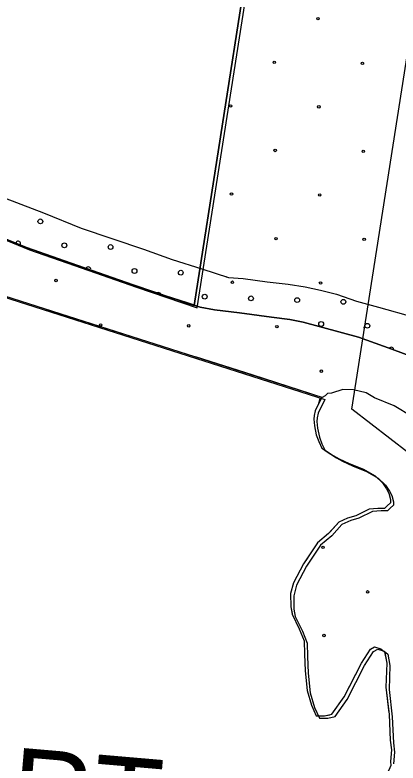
# Model space of a CAD drawing. Extents: x 1551132 to 1791609, y 378168 to 563823.
# Drawn here: x 1646853 to 1648524, y 474705 to 477970 of the extents above; entities that cross this region are included whole.
import ezdxf

# ---------------------------------------------------------------- set-up
doc = ezdxf.new("R2010")
doc.units = 0
for name, color, linetype in [('DESIGN - EROSION CONTROL - Devices', 7, 'Continuous'), ('DESIGN - ROW - Right-of-Way and Easement Labels', 7, 'Continuous'), ('DESIGN - SCRATCH - User 1', 7, 'Continuous'), ('DESIGN - TRAFFIC CONTROL PERMANENT - Pavement Marking Text', 7, 'Continuous'), ('DESIGN - TRANSPORTATION - Edge of Traveled Way', 7, 'Continuous'), ('SURVEY - VEGETATION - Features with Text', 7, 'Continuous')]:
    doc.layers.add(name, color=color, linetype=linetype)

msp = doc.modelspace()

# ---------------------------------------------------------------- linework, layer by layer
at = {"layer": 'DESIGN - EROSION CONTROL - Devices'}
for centre in [(1648174.696, 477953.945), (1648174.696, 477953.945), (1647984.286, 477763.535), (1647984.286, 477763.535), (1648368.839, 477759.801), (1648368.839, 477759.801), (1647793.877, 477573.125), (1647793.877, 477573.125), (1648178.43, 477569.392), (1648178.43, 477569.392), (1647988.02, 477378.982), (1647988.02, 477378.982), (1648372.573, 477375.248), (1648372.573, 477375.248), (1647797.61, 477188.572), (1647797.61, 477188.572), (1648182.163, 477184.839), (1648182.163, 477184.839), (1647991.753, 476994.429), (1647991.753, 476994.429), (1648376.306, 476990.695), (1648376.306, 476990.695), (1647032.238, 476811.486), (1647032.238, 476811.486), (1647801.344, 476804.019), (1647801.344, 476804.019), (1648185.897, 476800.286), (1648185.897, 476800.286), (1647226.381, 476617.343), (1647226.381, 476617.343), (1647610.934, 476613.61), (1647610.934, 476613.61), (1647995.487, 476609.876), (1647995.487, 476609.876), (1648189.63, 476415.733), (1648189.63, 476415.733), (1648197.097, 475646.627), (1648197.097, 475646.627), (1648391.24, 475452.484), (1648391.24, 475452.484), (1648200.831, 475262.074), (1648200.831, 475262.074)]:
    msp.add_circle(centre, 5.28, dxfattribs=at)
msp.add_arc((1648380.04, 476606.142), 5.28, 98.201053, 244.021247, dxfattribs=at)
at = {"layer": 'DESIGN - SCRATCH - User 1'}
for points in [[(1649581.724, 480340.213), (1649540.675, 480392.498), (1649411.203, 480548.727), (1648256.163, 480703.33), (1647979.977, 478911.867), (1647634.417, 476702.401)], [(1648322.776, 476250.039), (1648721.076, 478796.772), (1648885.365, 479862.4), (1649017.178, 479844.758)], [(1647634.417, 476702.401), (1647368.849, 476792.861), (1647098.347, 476886.905), (1646903.435, 476955.815), (1646752.38, 477016.083), (1646597.267, 477072.402), (1646481.928, 477114.128), (1646398.505, 477151.378), (1646309.174, 477194.73), (1646202.06, 477252.348), (1646059.197, 477326.508), (1645878.676, 477423.235), (1645729.938, 477505.487), (1645565.292, 477593.981), (1645263.182, 477714.509)], [(1646758.863, 477190.163), (1646977.558, 477106.886), (1647142.513, 477040.409), (1647413.048, 476948.374), (1647538.328, 476902.498), (1647667.683, 476862.572), (1647785.081, 476824.821), (1647848.971, 476819.879), (1647952.727, 476806.354), (1648044.508, 476795.003), (1648118.314, 476783.92), (1648186.063, 476768.911), (1648255.778, 476751.877), (1648343.284, 476720.568), (1648438.865, 476695.151), (1648594.145, 476650.842)], [(1648716.934, 476430.828), (1648496.222, 476512.13), (1648351.042, 476564.298), (1648110.115, 476629.883), (1648052.299, 476640.733), (1647972.501, 476651.908), (1647832.838, 476669.967), (1647723.099, 476683.584), (1647661.283, 476694.492), (1647605.585, 476713.326), (1647510.087, 476744.752), (1647368.849, 476792.861), (1647098.347, 476886.905), (1646903.435, 476955.815), (1646752.38, 477016.083)], [(1644986.996, 476875.421), (1645530.316, 475609.33), (1646039.263, 475636.239), (1646060.429, 476079.284), (1645751.045, 476596.589), (1645822.385, 476714.5), (1646143.161, 476816.295), (1646113.962, 476965.29), (1648191.354, 476302.966)], [(1648191.354, 476302.966), (1648162.555, 476242.731), (1648158.272, 476222.772), (1648156.047, 476206.788), (1648159.613, 476176.704), (1648167.063, 476138.553), (1648178.621, 476108.361), (1648192.212, 476080.127), (1648241.719, 476047.376), (1648267.494, 476032.984), (1648311.176, 476012.325), (1648372.791, 475987.399), (1648424.348, 475958.624), (1648455.898, 475928.131), (1648473.514, 475901.847), (1648483.247, 475883.688), (1648490.839, 475855.546), (1648490.639, 475841.537), (1648476.447, 475827.729), (1648464.289, 475815.895), (1648436.306, 475816.303), (1648398.282, 475812.853), (1648339.892, 475783.677), (1648303.776, 475774.194), (1648265.552, 475756.735), (1648220.87, 475707.342), (1648172.304, 475666.007), (1648111.039, 475574.805), (1648067.865, 475491.353), (1648055.215, 475445.493), (1648056.39, 475387.417), (1648061.923, 475355.308), (1648092.989, 475290.789), (1648114.23, 475238.421), (1648115.397, 475180.345), (1648118.364, 475108.235)], [(1649256.803, 474579.43), (1649243.887, 474713.258), (1649249.703, 474774.977), (1649237.929, 474866.937), (1649233.671, 474975.623), (1649222.621, 475068.801), (1649226.929, 475197.396), (1649150.756, 475609.165), (1648322.776, 476250.039)], [(1648118.364, 475108.235), (1648127.13, 475022.016), (1648146.196, 474957.672), (1648167.521, 474911.313), (1648203.495, 474910.788), (1648235.586, 474918.33), (1648288.634, 474993.632), (1648364.691, 475140.669), (1648403.549, 475202.162), (1648421.681, 475211.913), (1648449.539, 475203.496), (1648465.355, 475191.254), (1648474.639, 475141.069), (1648471.155, 475037.016), (1648485.421, 474916.68), (1648489.821, 474804.51), (1648495.213, 474762.384), (1648490.505, 474712.408), (1648492.246, 474694.357)]]:
    msp.add_lwpolyline(points, dxfattribs=at)
at = {"layer": 'DESIGN - TRAFFIC CONTROL PERMANENT - Pavement Marking Text'}
for points in [[(1647634.417, 476702.401), (1647979.977, 478911.867), (1648256.163, 480703.33), (1649411.203, 480548.727), (1649540.675, 480392.498), (1649581.724, 480340.213)], [(1647634.417, 476702.401), (1647979.977, 478911.867), (1648256.163, 480703.33), (1649411.203, 480548.727), (1649540.675, 480392.498), (1649581.724, 480340.213)], [(1647634.417, 476702.401), (1647979.977, 478911.867), (1648256.163, 480703.33), (1649411.203, 480548.727), (1649540.675, 480392.498), (1649581.724, 480340.213)], [(1647634.417, 476702.401), (1647979.977, 478911.867), (1648256.163, 480703.33), (1649411.203, 480548.727), (1649540.675, 480392.498), (1649581.724, 480340.213)], [(1647634.417, 476702.401), (1647979.977, 478911.867), (1648256.163, 480703.33), (1649411.203, 480548.727), (1649540.675, 480392.498), (1649581.724, 480340.213)], [(1647648.109, 476692.142), (1647993.669, 478901.608), (1648269.855, 480693.071), (1649424.894, 480538.468), (1649554.366, 480382.239), (1649595.415, 480329.954)], [(1645263.182, 477714.509), (1645565.292, 477593.981), (1645729.938, 477505.487), (1645878.676, 477423.235), (1646059.197, 477326.508), (1646202.06, 477252.348), (1646309.174, 477194.73), (1646398.505, 477151.378), (1646481.928, 477114.128), (1646597.267, 477072.402), (1646752.38, 477016.083), (1646903.435, 476955.815), (1647098.347, 476886.905), (1647368.849, 476792.861), (1647634.417, 476702.401)], [(1645263.182, 477714.509), (1645565.292, 477593.981), (1645729.938, 477505.487), (1645878.676, 477423.235), (1646059.197, 477326.508), (1646202.06, 477252.348), (1646309.174, 477194.73), (1646398.505, 477151.378), (1646481.928, 477114.128), (1646597.267, 477072.402), (1646752.38, 477016.083), (1646903.435, 476955.815), (1647098.347, 476886.905), (1647368.849, 476792.861), (1647634.417, 476702.401)], [(1645263.182, 477714.509), (1645565.292, 477593.981), (1645729.938, 477505.487), (1645878.676, 477423.235), (1646059.197, 477326.508), (1646202.06, 477252.348), (1646309.174, 477194.73), (1646398.505, 477151.378), (1646481.928, 477114.128), (1646597.267, 477072.402), (1646752.38, 477016.083), (1646903.435, 476955.815), (1647098.347, 476886.905), (1647368.849, 476792.861), (1647634.417, 476702.401)], [(1645263.182, 477714.509), (1645565.292, 477593.981), (1645729.938, 477505.487), (1645878.676, 477423.235), (1646059.197, 477326.508), (1646202.06, 477252.348), (1646309.174, 477194.73), (1646398.505, 477151.378), (1646481.928, 477114.128), (1646597.267, 477072.402), (1646752.38, 477016.083), (1646903.435, 476955.815), (1647098.347, 476886.905), (1647368.849, 476792.861), (1647634.417, 476702.401)], [(1645263.182, 477714.509), (1645565.292, 477593.981), (1645729.938, 477505.487), (1645878.676, 477423.235), (1646059.197, 477326.508), (1646202.06, 477252.348), (1646309.174, 477194.73), (1646398.505, 477151.378), (1646481.928, 477114.128), (1646597.267, 477072.402), (1646752.38, 477016.083), (1646903.435, 476955.815), (1647098.347, 476886.905), (1647368.849, 476792.861), (1647634.417, 476702.401)], [(1645276.873, 477704.251), (1645578.983, 477583.723), (1645743.629, 477495.229), (1645892.367, 477412.977), (1646072.888, 477316.249), (1646215.751, 477242.089), (1646322.865, 477184.471), (1646412.196, 477141.12), (1646495.619, 477103.869), (1646610.958, 477062.143), (1646766.071, 477005.825), (1646917.126, 476945.557), (1647112.038, 476876.647), (1647382.54, 476782.603), (1647648.109, 476692.142)], [(1644986.996, 476875.421), (1645530.316, 475609.33), (1646039.263, 475636.239), (1646060.429, 476079.284), (1645751.045, 476596.589), (1645822.385, 476714.5), (1646143.161, 476816.295), (1646113.962, 476965.29), (1648191.354, 476302.966)], [(1644986.996, 476875.421), (1645530.316, 475609.33), (1646039.263, 475636.239), (1646060.429, 476079.284), (1645751.045, 476596.589), (1645822.385, 476714.5), (1646143.161, 476816.295), (1646113.962, 476965.29), (1648191.354, 476302.966)], [(1644986.996, 476875.421), (1645530.316, 475609.33), (1646039.263, 475636.239), (1646060.429, 476079.284), (1645751.045, 476596.589), (1645822.385, 476714.5), (1646143.161, 476816.295), (1646113.962, 476965.29), (1648191.354, 476302.966)], [(1644986.996, 476875.421), (1645530.316, 475609.33), (1646039.263, 475636.239), (1646060.429, 476079.284), (1645751.045, 476596.589), (1645822.385, 476714.5), (1646143.161, 476816.295), (1646113.962, 476965.29), (1648191.354, 476302.966)], [(1644986.996, 476875.421), (1645530.316, 475609.33), (1646039.263, 475636.239), (1646060.429, 476079.284), (1645751.045, 476596.589), (1645822.385, 476714.5), (1646143.161, 476816.295), (1646113.962, 476965.29), (1648191.354, 476302.966)], [(1645000.688, 476865.162), (1645544.008, 475599.071), (1646052.954, 475625.98), (1646074.12, 476069.025), (1645764.736, 476586.33), (1645836.076, 476704.242), (1646156.852, 476806.036), (1646127.653, 476955.032), (1648205.045, 476292.707)], [(1648191.354, 476302.966), (1648162.555, 476242.731), (1648158.272, 476222.772), (1648156.047, 476206.788), (1648159.613, 476176.704), (1648167.063, 476138.553), (1648178.621, 476108.361), (1648192.212, 476080.127), (1648241.719, 476047.376), (1648267.494, 476032.984), (1648311.176, 476012.325), (1648372.791, 475987.399), (1648424.348, 475958.624), (1648455.898, 475928.131), (1648473.514, 475901.847), (1648483.247, 475883.688), (1648490.839, 475855.546), (1648490.639, 475841.537), (1648476.447, 475827.729), (1648464.289, 475815.895), (1648436.306, 475816.303), (1648398.282, 475812.853), (1648339.892, 475783.677), (1648303.776, 475774.194), (1648265.552, 475756.735), (1648220.87, 475707.342), (1648172.304, 475666.007), (1648111.039, 475574.805), (1648067.865, 475491.353), (1648055.215, 475445.493), (1648056.39, 475387.417), (1648061.923, 475355.308), (1648092.989, 475290.789), (1648114.23, 475238.421), (1648115.397, 475180.345), (1648118.364, 475108.235)], [(1648191.354, 476302.966), (1648162.555, 476242.731), (1648158.272, 476222.772), (1648156.047, 476206.788), (1648159.613, 476176.704), (1648167.063, 476138.553), (1648178.621, 476108.361), (1648192.212, 476080.127), (1648241.719, 476047.376), (1648267.494, 476032.984), (1648311.176, 476012.325), (1648372.791, 475987.399), (1648424.348, 475958.624), (1648455.898, 475928.131), (1648473.514, 475901.847), (1648483.247, 475883.688), (1648490.839, 475855.546), (1648490.639, 475841.537), (1648476.447, 475827.729), (1648464.289, 475815.895), (1648436.306, 475816.303), (1648398.282, 475812.853), (1648339.892, 475783.677), (1648303.776, 475774.194), (1648265.552, 475756.735), (1648220.87, 475707.342), (1648172.304, 475666.007), (1648111.039, 475574.805), (1648067.865, 475491.353), (1648055.215, 475445.493), (1648056.39, 475387.417), (1648061.923, 475355.308), (1648092.989, 475290.789), (1648114.23, 475238.421), (1648115.397, 475180.345), (1648118.364, 475108.235)], [(1648191.354, 476302.966), (1648162.555, 476242.731), (1648158.272, 476222.772), (1648156.047, 476206.788), (1648159.613, 476176.704), (1648167.063, 476138.553), (1648178.621, 476108.361), (1648192.212, 476080.127), (1648241.719, 476047.376), (1648267.494, 476032.984), (1648311.176, 476012.325), (1648372.791, 475987.399), (1648424.348, 475958.624), (1648455.898, 475928.131), (1648473.514, 475901.847), (1648483.247, 475883.688), (1648490.839, 475855.546), (1648490.639, 475841.537), (1648476.447, 475827.729), (1648464.289, 475815.895), (1648436.306, 475816.303), (1648398.282, 475812.853), (1648339.892, 475783.677), (1648303.776, 475774.194), (1648265.552, 475756.735), (1648220.87, 475707.342), (1648172.304, 475666.007), (1648111.039, 475574.805), (1648067.865, 475491.353), (1648055.215, 475445.493), (1648056.39, 475387.417), (1648061.923, 475355.308), (1648092.989, 475290.789), (1648114.23, 475238.421), (1648115.397, 475180.345), (1648118.364, 475108.235)], [(1648191.354, 476302.966), (1648162.555, 476242.731), (1648158.272, 476222.772), (1648156.047, 476206.788), (1648159.613, 476176.704), (1648167.063, 476138.553), (1648178.621, 476108.361), (1648192.212, 476080.127), (1648241.719, 476047.376), (1648267.494, 476032.984), (1648311.176, 476012.325), (1648372.791, 475987.399), (1648424.348, 475958.624), (1648455.898, 475928.131), (1648473.514, 475901.847), (1648483.247, 475883.688), (1648490.839, 475855.546), (1648490.639, 475841.537), (1648476.447, 475827.729), (1648464.289, 475815.895), (1648436.306, 475816.303), (1648398.282, 475812.853), (1648339.892, 475783.677), (1648303.776, 475774.194), (1648265.552, 475756.735), (1648220.87, 475707.342), (1648172.304, 475666.007), (1648111.039, 475574.805), (1648067.865, 475491.353), (1648055.215, 475445.493), (1648056.39, 475387.417), (1648061.923, 475355.308), (1648092.989, 475290.789), (1648114.23, 475238.421), (1648115.397, 475180.345), (1648118.364, 475108.235)], [(1648191.354, 476302.966), (1648162.555, 476242.731), (1648158.272, 476222.772), (1648156.047, 476206.788), (1648159.613, 476176.704), (1648167.063, 476138.553), (1648178.621, 476108.361), (1648192.212, 476080.127), (1648241.719, 476047.376), (1648267.494, 476032.984), (1648311.176, 476012.325), (1648372.791, 475987.399), (1648424.348, 475958.624), (1648455.898, 475928.131), (1648473.514, 475901.847), (1648483.247, 475883.688), (1648490.839, 475855.546), (1648490.639, 475841.537), (1648476.447, 475827.729), (1648464.289, 475815.895), (1648436.306, 475816.303), (1648398.282, 475812.853), (1648339.892, 475783.677), (1648303.776, 475774.194), (1648265.552, 475756.735), (1648220.87, 475707.342), (1648172.304, 475666.007), (1648111.039, 475574.805), (1648067.865, 475491.353), (1648055.215, 475445.493), (1648056.39, 475387.417), (1648061.923, 475355.308), (1648092.989, 475290.789), (1648114.23, 475238.421), (1648115.397, 475180.345), (1648118.364, 475108.235)], [(1648205.045, 476292.707), (1648176.246, 476232.472), (1648171.963, 476212.513), (1648169.738, 476196.53), (1648173.304, 476166.446), (1648180.754, 476128.295), (1648192.312, 476098.102), (1648205.904, 476069.868), (1648255.411, 476037.117), (1648281.185, 476022.725), (1648324.867, 476002.066), (1648386.483, 475977.141), (1648438.04, 475948.365), (1648469.589, 475917.873), (1648487.205, 475891.589), (1648496.938, 475873.43), (1648504.53, 475845.287), (1648504.33, 475831.279), (1648490.139, 475817.47), (1648477.98, 475805.636), (1648449.998, 475806.045), (1648411.974, 475802.595), (1648353.583, 475773.419), (1648317.468, 475763.935), (1648279.243, 475746.476), (1648234.561, 475697.083), (1648185.996, 475655.749), (1648124.73, 475564.547), (1648081.556, 475481.094), (1648068.907, 475435.235), (1648070.081, 475377.158), (1648075.615, 475345.049), (1648106.681, 475280.531), (1648127.922, 475228.163), (1648129.088, 475170.086), (1648132.055, 475097.976)], [(1648118.364, 475108.235), (1648127.13, 475022.016), (1648146.196, 474957.672), (1648167.521, 474911.313), (1648203.495, 474910.788), (1648235.586, 474918.33), (1648288.634, 474993.632), (1648364.691, 475140.669), (1648403.549, 475202.162), (1648421.681, 475211.913), (1648449.539, 475203.496), (1648465.355, 475191.254), (1648474.639, 475141.069), (1648471.155, 475037.016), (1648485.421, 474916.68), (1648489.821, 474804.51), (1648495.213, 474762.384), (1648490.505, 474712.408), (1648492.246, 474694.357)], [(1648118.364, 475108.235), (1648127.13, 475022.016), (1648146.196, 474957.672), (1648167.521, 474911.313), (1648203.495, 474910.788), (1648235.586, 474918.33), (1648288.634, 474993.632), (1648364.691, 475140.669), (1648403.549, 475202.162), (1648421.681, 475211.913), (1648449.539, 475203.496), (1648465.355, 475191.254), (1648474.639, 475141.069), (1648471.155, 475037.016), (1648485.421, 474916.68), (1648489.821, 474804.51), (1648495.213, 474762.384), (1648490.505, 474712.408), (1648492.246, 474694.357)], [(1648118.364, 475108.235), (1648127.13, 475022.016), (1648146.196, 474957.672), (1648167.521, 474911.313), (1648203.495, 474910.788), (1648235.586, 474918.33), (1648288.634, 474993.632), (1648364.691, 475140.669), (1648403.549, 475202.162), (1648421.681, 475211.913), (1648449.539, 475203.496), (1648465.355, 475191.254), (1648474.639, 475141.069), (1648471.155, 475037.016), (1648485.421, 474916.68), (1648489.821, 474804.51), (1648495.213, 474762.384), (1648490.505, 474712.408), (1648492.246, 474694.357)], [(1648118.364, 475108.235), (1648127.13, 475022.016), (1648146.196, 474957.672), (1648167.521, 474911.313), (1648203.495, 474910.788), (1648235.586, 474918.33), (1648288.634, 474993.632), (1648364.691, 475140.669), (1648403.549, 475202.162), (1648421.681, 475211.913), (1648449.539, 475203.496), (1648465.355, 475191.254), (1648474.639, 475141.069), (1648471.155, 475037.016), (1648485.421, 474916.68), (1648489.821, 474804.51), (1648495.213, 474762.384), (1648490.505, 474712.408), (1648492.246, 474694.357)], [(1648118.364, 475108.235), (1648127.13, 475022.016), (1648146.196, 474957.672), (1648167.521, 474911.313), (1648203.495, 474910.788), (1648235.586, 474918.33), (1648288.634, 474993.632), (1648364.691, 475140.669), (1648403.549, 475202.162), (1648421.681, 475211.913), (1648449.539, 475203.496), (1648465.355, 475191.254), (1648474.639, 475141.069), (1648471.155, 475037.016), (1648485.421, 474916.68), (1648489.821, 474804.51), (1648495.213, 474762.384), (1648490.505, 474712.408), (1648492.246, 474694.357)], [(1648132.055, 475097.976), (1648140.821, 475011.757), (1648159.887, 474947.414), (1648181.212, 474901.054), (1648217.186, 474900.529), (1648249.277, 474908.071), (1648302.326, 474983.373), (1648378.382, 475130.41), (1648417.24, 475191.904), (1648435.373, 475201.654), (1648463.23, 475193.237), (1648479.047, 475180.995), (1648488.33, 475130.81), (1648484.847, 475026.758), (1648499.113, 474906.421), (1648503.513, 474794.252), (1648508.904, 474752.126), (1648504.196, 474702.149)]]:
    msp.add_lwpolyline(points, dxfattribs=at)
for centre in [(1646963.927, 477069.443), (1646963.927, 477069.443), (1647068.466, 476964.904), (1647068.466, 476964.904), (1647270.076, 476957.437), (1647270.076, 476957.437), (1647374.615, 476852.899), (1647374.615, 476852.899), (1647576.225, 476845.432), (1647576.225, 476845.432), (1647680.764, 476740.893), (1647680.764, 476740.893), (1647882.374, 476733.426), (1647882.374, 476733.426), (1648083.984, 476725.959), (1648083.984, 476725.959), (1648285.595, 476718.492), (1648285.595, 476718.492), (1648188.523, 476621.42), (1648188.523, 476621.42), (1648390.133, 476613.953), (1648390.133, 476613.953)]:
    msp.add_circle(centre, 10.56, dxfattribs=at)
for centre, start, end in [((1646866.856, 476972.372), 328.311674, 168.186254), ((1647173.005, 476860.366), 343.820522, 157.837959), ((1647777.835, 476837.965), 239.300491, 265.04764), ((1647479.153, 476748.36), 19.584738, 122.79515), ((1648494.672, 476509.415), 356.757698, 143.279243)]:
    msp.add_arc(centre, 10.56, start, end, dxfattribs=at)
at = {"layer": 'DESIGN - TRANSPORTATION - Edge of Traveled Way'}
for points in [[(1646758.863, 477190.163), (1646977.558, 477106.886), (1647142.513, 477040.409), (1647413.048, 476948.374), (1647538.328, 476902.498), (1647667.683, 476862.572), (1647785.081, 476824.821), (1647848.971, 476819.879), (1647952.727, 476806.354), (1648044.508, 476795.003), (1648118.314, 476783.92), (1648186.063, 476768.911), (1648255.778, 476751.877), (1648343.284, 476720.568), (1648438.865, 476695.151), (1648594.145, 476650.842)], [(1646752.38, 477016.083), (1646903.435, 476955.815), (1647098.347, 476886.905), (1647368.849, 476792.861), (1647510.087, 476744.752), (1647605.585, 476713.326), (1647661.283, 476694.492), (1647723.099, 476683.584), (1647832.838, 476669.967), (1647972.501, 476651.908), (1648052.299, 476640.733), (1648110.115, 476629.883), (1648351.042, 476564.298), (1648496.222, 476512.13), (1648716.934, 476430.828)], [(1648583.978, 476218.555), (1648506.663, 476263.723), (1648421.215, 476299.007), (1648385.558, 476321.55), (1648329.768, 476334.375), (1648283.802, 476335.05), (1648233.611, 476319.766), (1648215.604, 476318.024), (1648205.462, 476308.166), (1648183.279, 476294.474), (1648174.913, 476268.573), (1648162.555, 476242.731), (1648158.272, 476222.772), (1648156.047, 476206.788), (1648159.613, 476176.704), (1648167.063, 476138.553), (1648178.621, 476108.361), (1648192.212, 476080.127), (1648241.719, 476047.376), (1648267.494, 476032.984), (1648311.176, 476012.325), (1648372.791, 475987.399), (1648424.348, 475958.624), (1648455.898, 475928.131), (1648473.514, 475901.847), (1648483.247, 475883.688), (1648490.839, 475855.546), (1648490.639, 475841.537), (1648476.447, 475827.729), (1648464.289, 475815.895), (1648436.306, 475816.303), (1648398.282, 475812.853), (1648339.892, 475783.677), (1648303.776, 475774.194), (1648265.552, 475756.735), (1648220.87, 475707.342), (1648172.304, 475666.007), (1648111.039, 475574.805), (1648067.865, 475491.353), (1648055.215, 475445.493), (1648056.39, 475387.417), (1648061.923, 475355.308), (1648092.989, 475290.789), (1648114.23, 475238.421), (1648115.397, 475180.345), (1648118.364, 475108.235)], [(1648118.364, 475108.235), (1648127.13, 475022.016), (1648146.196, 474957.672), (1648167.521, 474911.313), (1648203.495, 474910.788), (1648235.586, 474918.33), (1648288.634, 474993.632), (1648364.691, 475140.669), (1648403.549, 475202.162), (1648421.681, 475211.913), (1648449.539, 475203.496), (1648465.355, 475191.254), (1648474.639, 475141.069), (1648471.155, 475037.016), (1648485.421, 474916.68), (1648489.821, 474804.51), (1648495.213, 474762.384), (1648490.505, 474712.408), (1648492.246, 474694.357)]]:
    msp.add_lwpolyline(points, dxfattribs=at)
at = {"layer": 'SURVEY - VEGETATION - Features with Text'}
for points in [[(1647803.156, 477781.312), (1647843.955, 478042.144)], [(1647739.182, 477372.277), (1647779.981, 477633.108)], [(1647698.391, 477111.436), (1647739.182, 477372.277)], [(1646865.761, 476970.849), (1646903.435, 476955.815), (1647098.347, 476886.905), (1647114.121, 476881.422)], [(1647634.417, 476702.401), (1647675.208, 476963.233)], [(1647114.113, 476881.422), (1647363.466, 476794.736)], [(1647505.437, 476746.335), (1647634.417, 476702.401)], [(1646992.508, 476685.192), (1647244.027, 476604.998)], [(1647244.027, 476604.998), (1647495.546, 476524.804)], [(1647638.459, 476479.245), (1647889.978, 476399.051)], [(1647889.978, 476399.051), (1648141.497, 476318.858)], [(1648191.354, 476302.966), (1648162.555, 476242.731), (1648158.272, 476222.772), (1648156.047, 476206.788), (1648159.613, 476176.704), (1648167.063, 476138.553), (1648178.621, 476108.361), (1648192.212, 476080.127), (1648215.437, 476064.76)], [(1648348.859, 475997.083), (1648372.791, 475987.399), (1648424.348, 475958.624), (1648455.898, 475928.131), (1648473.514, 475901.847), (1648483.247, 475883.688), (1648490.839, 475855.546), (1648490.639, 475841.537), (1648476.447, 475827.729), (1648464.289, 475815.895), (1648461.198, 475815.937)], [(1648461.206, 475815.937), (1648436.306, 475816.303), (1648398.282, 475812.853), (1648339.892, 475783.677), (1648303.776, 475774.194), (1648265.552, 475756.735), (1648227.803, 475715)], [(1648129.98, 475603.006), (1648111.039, 475574.805), (1648067.865, 475491.353), (1648055.215, 475445.493), (1648056.39, 475387.417), (1648061.557, 475357.441)], [(1648061.557, 475357.449), (1648061.923, 475355.308), (1648092.989, 475290.789), (1648114.23, 475238.421), (1648115.397, 475180.345), (1648118.364, 475108.235)], [(1648310.751, 475036.391), (1648364.691, 475140.669), (1648403.549, 475202.162), (1648421.681, 475211.913), (1648449.539, 475203.496), (1648465.355, 475191.254), (1648466.114, 475187.154)], [(1648466.114, 475187.162), (1648474.639, 475141.069), (1648471.155, 475037.016), (1648484.463, 474924.78)], [(1648118.364, 475108.235), (1648127.13, 475022.016), (1648146.196, 474957.672), (1648167.521, 474911.313), (1648203.495, 474910.788), (1648226.094, 474916.096)], [(1648493.58, 474775.16), (1648495.213, 474762.384), (1648490.505, 474712.408), (1648492.246, 474694.357), (1648483.963, 474674.465), (1648463.438, 474636.723), (1648427.123, 474613.23), (1648406.99, 474603.513), (1648396.973, 474601.655), (1648382.599, 474594.105), (1648374.641, 474577.963), (1648378.624, 474570.737)]]:
    msp.add_lwpolyline(points, dxfattribs=at)

# ---------------------------------------------------------------- texts
at = {"layer": 'DESIGN - ROW - Right-of-Way and Easement Labels'}
msp.add_text('WILLIAMSPORT', height=369.9914, rotation=355.077844, dxfattribs=at).set_placement((1643752.674, 474669.729))

doc.saveas('drawing.dxf')
